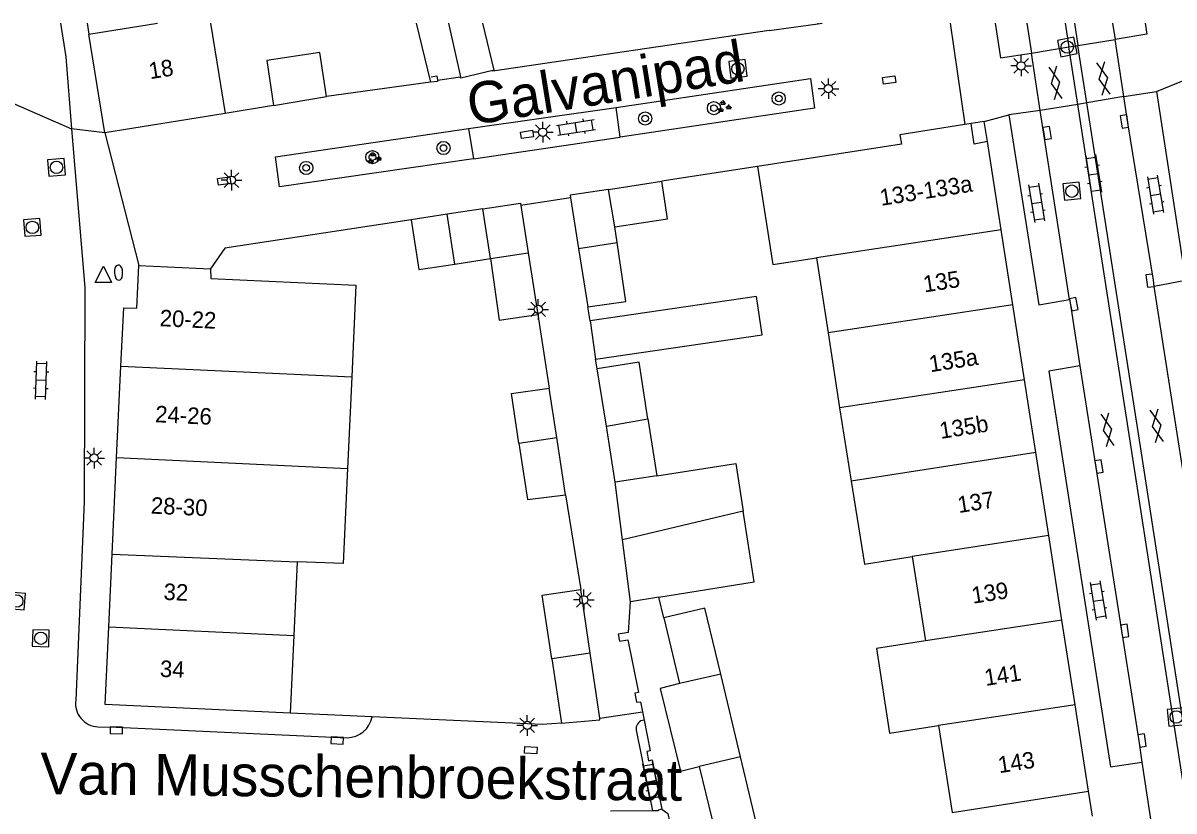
# Model space of a CAD drawing. Extents: x 132994 to 136000, y 393499 to 395512.
# Drawn here: x 133458.1 to 133527.8, y 395452.3 to 395500 of the extents above; entities that cross this region are included whole.
import ezdxf

# ---------------------------------------------------------------- set-up
doc = ezdxf.new("R2010")
doc.units = 0
for name, color, linetype in [('gg-afsc-erfafscheiding', 7, 'Continuous'), ('gg-afsc-hekwerk', 7, 'Continuous'), ('gg-afsc-muur', 7, 'Continuous'), ('gg-anno-huisnummerreeks BGT', 7, 'Continuous'), ('gg-anno-openbare ruimte label', 7, 'Continuous'), ('gg-bbg-bijgebouw', 7, 'Continuous'), ('gg-bbg-gedigitaliseerde bebouwing', 7, 'Continuous'), ('gg-bbg-gedigitaliseerde bijgebouw', 7, 'Continuous'), ('gg-bbg-hoofdgebouw', 7, 'Continuous'), ('gg-bbg-onder overbouw', 7, 'Continuous'), ('gg-bbg-pand overbouw', 7, 'Continuous'), ('gg-bbg-tussenscheiding', 7, 'Continuous'), ('gg-knt-verharding', 7, 'Continuous'), ('gt-grn-weggrens', 7, 'Continuous'), ('gt-symb-boom', 7, 'Continuous'), ('gt-symb-brandkraan', 7, 'Continuous'), ('gt-symb-gesloten verharding', 7, 'Continuous'), ('gt-symb-groenvak', 7, 'Continuous'), ('gt-symb-klinker verharding', 7, 'Continuous'), ('gt-symb-kolk', 7, 'Continuous'), ('gt-symb-kolk center center', 7, 'Continuous'), ('gt-symb-lichtmast', 7, 'Continuous'), ('gt-symb-rioolschacht', 7, 'Continuous'), ('gt-symb-waterafsluiter', 7, 'Continuous')]:
    doc.layers.add(name, color=color, linetype=linetype)

# ---------------------------------------------------------------- blocks, each defined once
blk = doc.blocks.new('gt0-GESVH1')
at = {"layer": 'gt-symb-gesloten verharding'}
for p, q in [((-0.992, -0.261), (0.008, 0.239)), ((0.008, -0.261), (-0.992, 0.239)), ((0.008, 0.239), (1.008, -0.261)), ((1.008, 0.239), (0.008, -0.261))]:
    blk.add_line(p, q, dxfattribs=at)
blk = doc.blocks.new('gt0-KOLK')
at = {"layer": 'gt-symb-kolk'}
blk.add_lwpolyline([(0, 0), (0.375, 0), (0.375, 0.4), (-0.375, 0.4), (-0.375, 0), (0, 0)], dxfattribs=at)
blk = doc.blocks.new('gt0-KL1')
at = {"layer": 'gt-symb-klinker verharding'}
for p, q in [((-1.15, 0.3), (1.15, 0.3)), ((-1, -0.3), (-1, 0.3)), ((-0.5, 0.3), (-0.5, 0.45)), ((0, -0.3), (0, 0.3)), ((0.5, 0.3), (0.5, 0.45)), ((1, -0.3), (1, 0.3)), ((-1.15, -0.3), (1.15, -0.3)), ((-0.5, -0.45), (-0.5, -0.3)), ((0.5, -0.45), (0.5, -0.3))]:
    blk.add_line(p, q, dxfattribs=at)
blk = doc.blocks.new('gt0-RS')
at = {"layer": 'gt-symb-rioolschacht'}
blk.add_lwpolyline([(-0.5, -0.5), (0.5, -0.5), (0.5, 0.5), (-0.5, 0.5)], close=True, dxfattribs=at)
blk.add_circle((0, 0), 0.375, dxfattribs=at)
blk = doc.blocks.new('gt0-LMAST')
at = {"layer": 'gt-symb-lichtmast'}
for p, q in [((-0.182, 0.173), (-0.447, 0.438)), ((-0.005, 0.246), (-0.005, 0.621)), ((0.172, 0.173), (0.437, 0.438)), ((-0.255, -0.004), (-0.63, -0.004)), ((-0.182, -0.181), (-0.447, -0.446)), ((-0.005, -0.254), (-0.005, -0.629)), ((0.437, -0.446), (0.172, -0.181)), ((0.245, -0.004), (0.62, -0.004))]:
    blk.add_line(p, q, dxfattribs=at)
blk.add_circle((-0.005, -0.004), 0.25, dxfattribs=at)
blk = doc.blocks.new('gt0-BOOM')
at = {"layer": 'gt-symb-boom'}
for radius in [0.4, 0.2]:
    blk.add_circle((0, 0), radius, dxfattribs=at)
blk = doc.blocks.new('gt0-KOLKCC')
at = {"layer": 'gt-symb-kolk center center'}
blk.add_lwpolyline([(-0.375, 0.2), (0.375, 0.2), (0.375, -0.2), (-0.375, -0.2)], close=True, dxfattribs=at)
blk = doc.blocks.new('gt0-GRVAK')
at = {"layer": 'gt-symb-groenvak'}
for p, q in [((-0.11, 0.189), (-0.228, 0.24)), ((-0.182, 0.153), (0.088, 0.153)), ((-0.091, 0.211), (-0.156, 0.322)), ((-0.047, 0.214), (-0.047, 0.393)), ((-0.004, 0.211), (0.061, 0.322)), ((0.015, 0.189), (0.133, 0.24)), ((0.262, -0.052), (0.197, 0.059)), ((0.305, -0.049), (0.305, 0.13)), ((0.349, -0.052), (0.414, 0.059)), ((-0.245, -0.228), (-0.363, -0.177)), ((-0.318, -0.264), (-0.047, -0.264)), ((-0.226, -0.206), (-0.291, -0.095)), ((-0.183, -0.203), (-0.183, -0.024)), ((-0.139, -0.206), (-0.074, -0.095)), ((-0.12, -0.228), (-0.002, -0.177)), ((0.243, -0.074), (0.125, -0.023)), ((0.17, -0.11), (0.441, -0.11)), ((0.368, -0.074), (0.486, -0.023))]:
    blk.add_line(p, q, dxfattribs=at)
blk = doc.blocks.new('gt0-BR')
at = {"layer": 'gt-symb-brandkraan'}
for centre, radius, start, end in [((-0.244, 0), 0.206, 107.56694, 252.43307), ((0.599, -2.664), 3, 106.89205, 107.56694), ((0, -0.691), 0.938, 73.10799, 106.89205), ((-0.599, -2.664), 3, 72.43309, 73.10799), ((0.244, 0), 0.206, 287.56695, 72.43309), ((0.599, 2.664), 3, 252.43307, 253.10797), ((0, 0.691), 0.938, 253.10797, 286.89206), ((-0.599, 2.664), 3, 286.89206, 287.56695)]:
    blk.add_arc(centre, radius, start, end, dxfattribs=at)
blk = doc.blocks.new('gt0-WAFSL')
at = {"layer": 'gt-symb-waterafsluiter'}
for p, q in [((-0.5, -0.333), (0, 0.667)), ((0, 0.667), (0.5, -0.333)), ((0.5, -0.333), (-0.5, -0.333))]:
    blk.add_line(p, q, dxfattribs=at)

msp = doc.modelspace()

# ---------------------------------------------------------------- linework, layer by layer
at = {"layer": 'gg-afsc-erfafscheiding'}
for p, q in [((133481.921, 395500), (133482.793, 395496.412)), ((133492.436, 395481.966), (133492.298, 395482.813)), ((133489.288, 395482.361), (133489.97, 395477.9)), ((133492.868, 395479.078), (133492.776, 395479.653)), ((133490.957, 395471.451), (133491.875, 395465.722)), ((133496.898, 395463.99), (133496.599, 395465.24)), ((133494.76, 395463.106), (133494.879, 395464.962)), ((133479.246, 395458), (133474.29, 395458.22))]:
    msp.add_line(p, q, dxfattribs=at)
for points in [[(133503.285, 395499.542), (133486.564, 395497.078), (133486.55, 395497.135)], [(133481.62, 395488.09), (133470.33, 395486.37), (133469.48, 395485.12)], [(133490.706, 395457.615), (133489.549, 395457.544), (133479.246, 395458)]]:
    msp.add_lwpolyline(points, dxfattribs=at)
at = {"layer": 'gg-afsc-hekwerk'}
for p, q in [((133483.2, 395496.54), (133484.592, 395496.752)), ((133491.256, 395489.416), (133488.244, 395488.95)), ((133493.024, 395457.92), (133495.61, 395458.309))]:
    msp.add_line(p, q, dxfattribs=at)
at = {"layer": 'gg-afsc-muur'}
for p, q in [((133503.285, 395499.542), (133506.22, 395499.96)), ((133482.793, 395496.412), (133476.498, 395495.545)), ((133473.288, 395495.01), (133470.36, 395494.53)), ((133495.61, 395458.309), (133495.711, 395457.806))]:
    msp.add_line(p, q, dxfattribs=at)
for points in [[(133483.2, 395496.54), (133483.211, 395496.47), (133482.793, 395496.412)], [(133482.815, 395496.743), (133483.161, 395496.796), (133483.2, 395496.54)], [(133494.76, 395463.106), (133494.148, 395463.002), (133494.22, 395462.583), (133494.725, 395462.668), (133495.373, 395459.488), (133495.147, 395459.444), (133495.253, 395458.889), (133495.486, 395458.924), (133495.61, 395458.309)], [(133495.711, 395457.806), (133496.085, 395455.945), (133495.864, 395455.899), (133495.969, 395455.352), (133496.195, 395455.395), (133496.78, 395452.412)]]:
    msp.add_lwpolyline(points, dxfattribs=at)
at = {"layer": 'gg-bbg-bijgebouw'}
for p, q in [((133486.55, 395497.135), (133486.622, 395497.153)), ((133473.288, 395495.01), (133476.498, 395495.545)), ((133493.564, 395489.933), (133496.78, 395490.42)), ((133491.256, 395489.416), (133491.741, 395486.344)), ((133485.954, 395488.753), (133483.787, 395488.422)), ((133488.244, 395488.95), (133488.698, 395486.088)), ((133483.787, 395488.422), (133481.62, 395488.09)), ((133488.698, 395486.088), (133489.288, 395482.361)), ((133491.741, 395486.344), (133492.298, 395482.813)), ((133490.426, 395474.919), (133489.97, 395477.9)), ((133490.957, 395471.451), (133490.426, 395474.919)), ((133492.443, 395461.862), (133491.875, 395465.722)), ((133493.024, 395457.92), (133492.443, 395461.862)), ((133496.223, 395452.311), (133493.675, 395452.306))]:
    msp.add_line(p, q, dxfattribs=at)
for points in [[(133486.55, 395497.135), (133484.616, 395496.654), (133484.592, 395496.752)], [(133493.564, 395489.933), (133491.23, 395489.58), (133491.256, 395489.416)], [(133485.954, 395488.753), (133488.22, 395489.1), (133488.244, 395488.95)], [(133490.706, 395457.615), (133493.037, 395457.834), (133493.024, 395457.92)], [(133496.78, 395452.412), (133496.563, 395452.357), (133496.558, 395452.312), (133496.223, 395452.311)]]:
    msp.add_lwpolyline(points, dxfattribs=at)
at = {"layer": 'gg-bbg-gedigitaliseerde bebouwing'}
for p, q in [((133469.474, 395500), (133470.36, 395494.53)), ((133506.214, 395500), (133506.22, 395499.96)), ((133506.132, 395485.784), (133506.837, 395481.245)), ((133506.837, 395481.245), (133507.541, 395476.706)), ((133507.541, 395476.706), (133508.23, 395472.266)), ((133511.932, 395467.716), (133512.727, 395462.598)), ((133513.522, 395457.481), (133514.34, 395452.212)), ((133514.34, 395452.212), (133522.6, 395453.5))]:
    msp.add_line(p, q, dxfattribs=at)
for points in [[(133502.57, 395491.31), (133503.495, 395485.375), (133506.132, 395485.784)], [(133508.23, 395472.266), (133509.04, 395467.249), (133511.932, 395467.716)], [(133512.727, 395462.598), (133509.763, 395462.137), (133510.558, 395457.02), (133513.522, 395457.481)]]:
    msp.add_lwpolyline(points, dxfattribs=at)
at = {"layer": 'gg-bbg-gedigitaliseerde bijgebouw'}
for p, q in [((133483.876, 395500), (133484.592, 395496.752)), ((133485.934, 395500), (133486.622, 395497.153)), ((133494.073, 395486.721), (133493.93, 395487.669)), ((133484.249, 395485.406), (133486.416, 395485.738)), ((133492.436, 395481.966), (133492.776, 395479.653)), ((133493.431, 395475.596), (133492.868, 395479.078)), ((133493.956, 395472.21), (133493.431, 395475.596)), ((133495.942, 395476.036), (133496.475, 395472.6)), ((133494.402, 395468.711), (133493.956, 395472.21)), ((133494.879, 395464.962), (133494.402, 395468.711)), ((133496.599, 395465.24), (133494.879, 395464.962)), ((133496.898, 395463.99), (133497.848, 395460.018)), ((133490.117, 395461.509), (133490.706, 395457.615)), ((133501.542, 395455.59), (133500.344, 395460.598)), ((133499.049, 395454.994), (133499.999, 395451.022))]:
    msp.add_line(p, q, dxfattribs=at)
for points in [[(133476.498, 395495.545), (133476.09, 395498.217), (133472.873, 395497.725), (133473.288, 395495.01)], [(133493.93, 395487.669), (133497.124, 395488.152), (133496.78, 395490.42)], [(133481.62, 395488.09), (133482.081, 395485.075), (133484.249, 395485.406)], [(133492.298, 395482.813), (133494.602, 395483.143), (133494.073, 395486.721)], [(133486.416, 395485.738), (133486.949, 395482.025), (133489.288, 395482.361)], [(133492.776, 395479.653), (133502.854, 395481.136), (133502.514, 395483.449), (133492.436, 395481.966)], [(133495.942, 395476.036), (133495.409, 395479.473), (133492.868, 395479.078)], [(133488.131, 395474.572), (133487.683, 395477.572), (133489.97, 395477.9)], [(133488.131, 395474.572), (133488.649, 395471.154), (133490.957, 395471.451)], [(133496.475, 395472.6), (133501.26, 395473.341), (133501.708, 395470.448)], [(133496.599, 395465.24), (133502.37, 395466.172), (133501.708, 395470.448)], [(133490.117, 395461.509), (133489.533, 395465.367), (133491.875, 395465.722)], [(133500.344, 395460.598), (133499.391, 395464.586), (133496.898, 395463.99)], [(133497.848, 395460.018), (133496.677, 395459.729), (133497.914, 395454.714), (133499.049, 395454.994)], [(133499.999, 395451.022), (133502.492, 395451.618), (133501.542, 395455.59)], [(133496.78, 395452.412), (133497.15, 395452.149), (133497.953, 395448.295)]]:
    msp.add_lwpolyline(points, dxfattribs=at)
at = {"layer": 'gg-bbg-hoofdgebouw'}
for p, q in [((133462.008, 395500), (133462.116, 395499.332)), ((133506.22, 395499.96), (133506.477, 395500)), ((133463.08, 395493.36), (133462.116, 395499.332)), ((133470.36, 395494.53), (133463.08, 395493.36)), ((133515.49, 395493.91), (133515.106, 395493.849)), ((133517.311, 395487.484), (133516.48, 395492.82)), ((133518.017, 395482.946), (133517.311, 395487.484)), ((133465.14, 395485.32), (133469.48, 395485.12)), ((133518.723, 395478.407), (133518.017, 395482.946)), ((133463.793, 395473.701), (133464.054, 395479.235)), ((133478.017, 395478.578), (133477.765, 395473.028)), ((133519.408, 395474.009), (133518.723, 395478.407)), ((133463.519, 395467.859), (133463.793, 395473.701)), ((133520.192, 395468.973), (133519.408, 395474.009)), ((133520.988, 395463.855), (133520.192, 395468.973)), ((133463.311, 395463.447), (133463.519, 395467.859)), ((133474.721, 395467.397), (133474.511, 395462.92)), ((133521.785, 395458.738), (133520.988, 395463.855)), ((133474.511, 395462.92), (133474.29, 395458.22)), ((133522.6, 395453.5), (133521.785, 395458.738))]:
    msp.add_line(p, q, dxfattribs=at)
for points in [[(133515.106, 395493.849), (133511.19, 395493.23), (133511.28, 395492.66), (133502.57, 395491.31)], [(133464.054, 395479.235), (133464.22, 395482.77), (133465.02, 395482.74), (133465.14, 395485.32)], [(133469.48, 395485.12), (133469.5, 395484.53), (133478.27, 395484.13), (133478.017, 395478.578)], [(133477.765, 395473.028), (133477.503, 395467.283), (133474.721, 395467.397)], [(133474.29, 395458.22), (133463.09, 395458.75), (133463.311, 395463.447)]]:
    msp.add_lwpolyline(points, dxfattribs=at)
at = {"layer": 'gg-bbg-onder overbouw'}
msp.add_lwpolyline([(133516.48, 395492.82), (133515.68, 395492.66), (133515.49, 395493.91)], dxfattribs=at)
at = {"layer": 'gg-bbg-pand overbouw'}
for p, q in [((133516.29, 395494.03), (133515.49, 395493.91)), ((133516.48, 395492.82), (133516.29, 395494.03))]:
    msp.add_line(p, q, dxfattribs=at)
at = {"layer": 'gg-bbg-tussenscheiding'}
for p, q in [((133462.116, 395499.332), (133466.271, 395500)), ((133493.93, 395487.669), (133493.564, 395489.933)), ((133486.416, 395485.738), (133485.954, 395488.753)), ((133484.249, 395485.406), (133483.787, 395488.422)), ((133517.311, 395487.484), (133506.132, 395485.784)), ((133491.741, 395486.344), (133494.073, 395486.721)), ((133486.416, 395485.738), (133488.698, 395486.088)), ((133518.017, 395482.946), (133506.837, 395481.245)), ((133464.054, 395479.235), (133478.017, 395478.578)), ((133518.723, 395478.407), (133507.541, 395476.706)), ((133493.431, 395475.596), (133495.942, 395476.036)), ((133488.131, 395474.572), (133490.426, 395474.919)), ((133463.793, 395473.701), (133477.765, 395473.028)), ((133519.408, 395474.009), (133508.23, 395472.266)), ((133496.475, 395472.6), (133493.956, 395472.21)), ((133501.708, 395470.448), (133494.402, 395468.711)), ((133520.192, 395468.973), (133511.932, 395467.716)), ((133463.519, 395467.859), (133474.721, 395467.397)), ((133520.988, 395463.855), (133512.727, 395462.598)), ((133463.311, 395463.447), (133474.511, 395462.92)), ((133492.443, 395461.862), (133490.117, 395461.509)), ((133500.344, 395460.598), (133497.848, 395460.018)), ((133521.785, 395458.738), (133513.522, 395457.481)), ((133501.542, 395455.59), (133499.049, 395454.994))]:
    msp.add_line(p, q, dxfattribs=at)
at = {"layer": 'gg-knt-verharding'}
for p, q in [((133514.219, 395500), (133515.106, 395493.849)), ((133518.862, 395500), (133519.145, 395498.183)), ((133521.187, 395500), (133521.413, 395498.55)), ((133521.751, 395500), (133521.963, 395498.639)), ((133524.051, 395500), (133524.207, 395499.003)), ((133519.145, 395498.183), (133521.413, 395498.55)), ((133521.413, 395498.55), (133521.963, 395498.639)), ((133521.954, 395495.076), (133521.413, 395498.55)), ((133521.963, 395498.639), (133524.207, 395499.003)), ((133522.502, 395495.168), (133521.963, 395498.639)), ((133524.743, 395495.543), (133524.207, 395499.003)), ((133519.676, 395494.695), (133519.145, 395498.183)), ((133524.743, 395495.543), (133526.707, 395495.854)), ((133521.954, 395495.076), (133519.676, 395494.695)), ((133522.502, 395495.168), (133521.954, 395495.076)), ((133524.743, 395495.543), (133522.502, 395495.168)), ((133494.263, 395493.091), (133494.027, 395494.889)), ((133519.676, 395494.695), (133517.782, 395494.45)), ((133521.456, 395483.258), (133519.676, 395494.695)), ((133485.083, 395493.607), (133485.39, 395491.788)), ((133502.57, 395491.31), (133496.78, 395490.42)), ((133528.44, 395472.073), (133526.573, 395484.059)), ((133495.711, 395457.806), (133495.611, 395457.787)), ((133495.234, 395457.209), (133496.223, 395452.311)), ((133525.834, 395455.258), (133526.436, 395451.282))]:
    msp.add_line(p, q, dxfattribs=at)
for points in [[(133460.387, 395500), (133460.712, 395497.959), (133461.07, 395493.601)], [(133516.955, 395500), (133517.282, 395497.893), (133519.145, 395498.183)], [(133526.024, 395500), (133526.128, 395499.324), (133524.207, 395499.003)], [(133494.027, 395494.889), (133505.768, 395496.649), (133506.015, 395494.838), (133494.263, 395493.091)], [(133526.707, 395495.854), (133528.466, 395484.41), (133526.573, 395484.059)], [(133533.837, 395418.482), (133525.247, 395473.935), (133521.954, 395495.076)], [(133534.372, 395418.527), (133525.776, 395474.109), (133522.502, 395495.168)], [(133526.573, 395484.059), (133526.523, 395484.433), (133524.978, 395493.965), (133524.743, 395495.543)], [(133517.782, 395494.45), (133519.598, 395482.942), (133521.456, 395483.258)], [(133461.07, 395493.601), (133461.859, 395483.989), (133461.837, 395471.017), (133461.317, 395459.008)], [(133485.39, 395491.788), (133473.653, 395490.085), (133473.397, 395491.905), (133485.083, 395493.607)], [(133521.456, 395483.258), (133521.515, 395482.947), (133522.082, 395479.254)], [(133522.082, 395479.254), (133520.199, 395478.929), (133523.939, 395454.989), (133525.834, 395455.258)], [(133522.082, 395479.254), (133525.643, 395456.545), (133525.834, 395455.258)], [(133462.665, 395457.402), (133463.773, 395457.39), (133477.734, 395456.745)]]:
    msp.add_lwpolyline(points, dxfattribs=at)
for centre, radius, start, end in [((133462.725, 395458.821), 1.421, 172.44714, 267.56986), ((133477.728, 395458.291), 1.546, 270.22112, 349.16603), ((133495.728, 395457.299), 0.502, 103.4525, 190.31877)]:
    msp.add_arc(centre, radius, start, end, dxfattribs=at)
at = {"layer": 'gt-grn-weggrens'}
for p, q in [((133526.707, 395495.854), (133529.042, 395496.799)), ((133456.544, 395495.573), (133461.07, 395493.601)), ((133485.083, 395493.607), (133494.027, 395494.889)), ((133516.29, 395494.03), (133517.782, 395494.45)), ((133463.08, 395493.36), (133461.07, 395493.601)), ((133463.08, 395493.36), (133465.14, 395485.32)), ((133485.39, 395491.788), (133494.263, 395493.091)), ((133522.84, 395452), (133522.6, 395453.5))]:
    msp.add_line(p, q, dxfattribs=at)

# ---------------------------------------------------------------- block references
at = {"layer": 'gt-symb-boom'}
for p in [(133503.854, 395495.427), (133499.937, 395494.844), (133495.773, 395494.225), (133479.267, 395491.881), (133483.569, 395492.433), (133475.266, 395491.228)]:
    msp.add_blockref('gt0-BOOM', p, dxfattribs=at)
at = {"layer": 'gt-symb-brandkraan', "rotation": -87.02032621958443}
msp.add_blockref('gt0-BR', (133463.909, 395484.894), dxfattribs=at)
at = {"layer": 'gt-symb-gesloten verharding'}
for p, rotation in [((133520.613, 395496.394), -80.73547601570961), ((133523.507, 395496.643), -80.73547601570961), ((133523.756, 395475.387), -80.73547601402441), ((133526.733, 395475.635), -80.73547601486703)]:
    msp.add_blockref('gt0-GESVH1', p, dxfattribs=dict(at, rotation=rotation))
at = {"layer": 'gt-symb-groenvak'}
for p in [(133500.53, 395494.937), (133479.358, 395491.82)]:
    msp.add_blockref('gt0-GRVAK', p, dxfattribs=at)
at = {"layer": 'gt-symb-klinker verharding'}
for p, rotation in [((133491.588, 395493.683), 8.746162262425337), ((133522.906, 395490.851), -81.14057068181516), ((133526.65, 395489.612), -80.73547601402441), ((133519.455, 395489.116), -80.73547601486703), ((133459.222, 395478.378), 88.10803458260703), ((133523.177, 395465.049), -80.73547601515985), ((133496.154, 395454.091), 101.42232107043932)]:
    msp.add_blockref('gt0-KL1', p, dxfattribs=dict(at, rotation=rotation))
at = {"layer": 'gt-symb-kolk'}
for p, rotation in [((133524.572, 395494.014), -81.25383773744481), ((133519.901, 395493.311), -81.1971955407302), ((133526.523, 395484.433), 97.58706907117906), ((133521.515, 395482.947), -79.2183832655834), ((133523.037, 395473.122), -81.14057068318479), ((133524.594, 395463.182), -81.0839632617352), ((133463.773, 395457.39), 179.36977184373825), ((133477.153, 395456.772), 177.3636180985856), ((133525.643, 395456.545), -81.02737338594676)]:
    msp.add_blockref('gt0-KOLK', p, dxfattribs=dict(at, rotation=rotation))
at = {"layer": 'gt-symb-kolk center center'}
for p, rotation in [((133510.54, 395496.551), 8.567589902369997), ((133488.621, 395493.258), -171.31914940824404), ((133470.299, 395490.442), -172.46974665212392), ((133488.854, 395455.991), -3.4976952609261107)]:
    msp.add_blockref('gt0-KOLKCC', p, dxfattribs=dict(at, rotation=rotation))
at = {"layer": 'gt-symb-lichtmast'}
for p in [(133518.527, 395497.41), (133506.863, 395496.03), (133489.583, 395493.394), (133470.742, 395490.494), (133489.307, 395482.674), (133462.435, 395473.675), (133492.065, 395465.088), (133488.646, 395457.495)]:
    msp.add_blockref('gt0-LMAST', p, dxfattribs=at)
at = {"layer": 'gt-symb-rioolschacht'}
for p, rotation in [((133521.315, 395498.545), 11.658401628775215), ((133501.387, 395497.227), -83.05258934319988), ((133460.155, 395491.263), 94.41628344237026), ((133521.592, 395489.823), -174.08992967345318), ((133458.691, 395487.631), 94.13053862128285), ((133457.743, 395465.017), 85.9266355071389), ((133459.202, 395462.762), 88.28164199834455), ((133527.911, 395457.997), 6.0870083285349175)]:
    msp.add_blockref('gt0-RS', p, dxfattribs=dict(at, rotation=rotation))
at = {"layer": 'gt-symb-waterafsluiter'}
msp.add_blockref('gt0-WAFSL', (133462.989, 395484.626), dxfattribs=at)

# ---------------------------------------------------------------- texts
at = {"layer": 'gg-anno-huisnummerreeks BGT'}
for s, rotation, p in [('18', 9.2, (133465.822, 395496.599)), ('133-133a', 8.9, (133510.05, 395488.933)), ('135', 8.9, (133512.675, 395483.689)), ('20-22', 357.3, (133466.383, 395481.654)), ('135a', 8.9, (133513.032, 395478.861)), ('24-26', 357.3, (133466.11, 395475.841)), ('135b', 8.9, (133513.66, 395474.826)), ('28-30', 357.3, (133465.85, 395470.311)), ('137', 8.9, (133514.752, 395470.339)), ('32', 357.3, (133466.616, 395465.092)), ('139', 8.9, (133515.606, 395464.852)), ('34', 357.3, (133466.396, 395460.43)), ('141', 8.9, (133516.381, 395459.875)), ('143', 8.9, (133517.203, 395454.592))]:
    msp.add_text(s, height=1, rotation=rotation, dxfattribs=at).set_placement(p)
at = {"layer": 'gg-anno-openbare ruimte label'}
for s, rotation, p in [('Galvanipad', 9.2, (133485.215, 395493.803)), ('Van Musschenbroekstraat', 359.4, (133459.167, 395453.333))]:
    msp.add_text(s, height=2.5, rotation=rotation, dxfattribs=at).set_placement(p)

doc.saveas('drawing.dxf')
